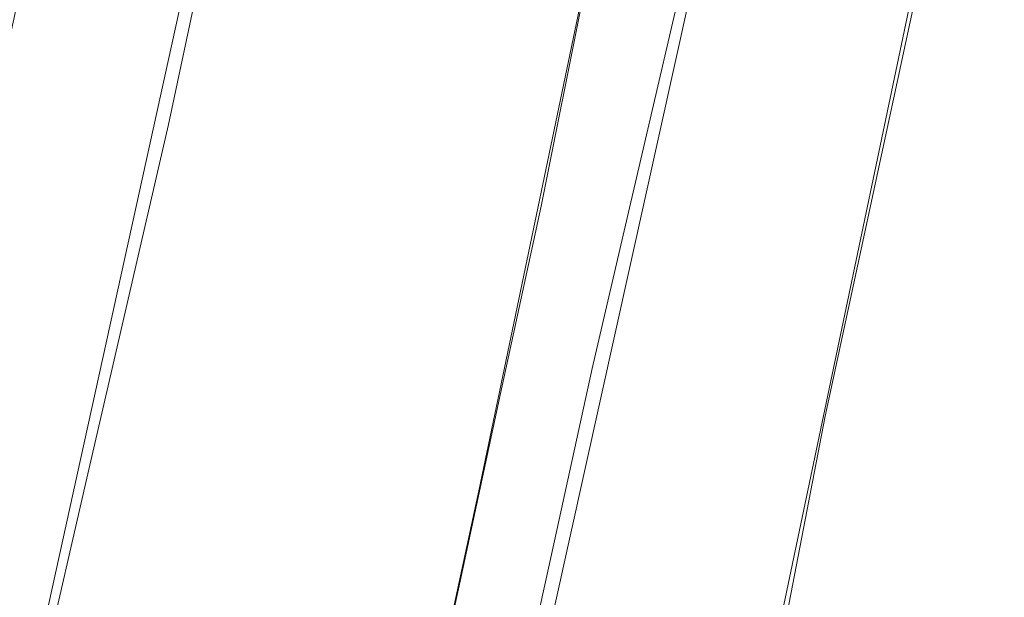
# Model space of a CAD drawing. Header units: metres. Extents: x 250001 to 257773, y 598992 to 609118.
# Tile 524 of 1056: x 254944 to 254967, y 601176 to 601189. Entities that reach past the tile are written whole.
import ezdxf

# ---------------------------------------------------------------- set-up
doc = ezdxf.new("R2010")
doc.units = ezdxf.units.M
for name, color, linetype, lineweight in [('B-WE-GR-GRAS-GV', 252, 'Continuous', 13), ('B-WE-GW-GRONDWERKLIJN_KRUIN-G', 252, 'Continuous', 18), ('B-WE-GW-GRONDWERKLIJN_TEEN-G', 90, 'Continuous', 18), ('B-WE-GW-TALUD_KRUIN-G', 252, 'Continuous', 18), ('N-WE-VH-VERHARDING_HALFVERHARDING-A', 252, 'Continuous', 18), ('X-XX-AL-REFERENTIE-G', 7, 'Continuous', 18)]:
    doc.layers.add(name, color=color, linetype=linetype, lineweight=lineweight)

# ---------------------------------------------------------------- blocks, each defined once
blk = doc.blocks.new('BS2021-132-Xref-inmeting-2d-20210906')
at = {"layer": 'B-WE-GW-GRONDWERKLIJN_KRUIN-G'}
for points in [[(254939.658, 601108.228), (254940.862, 601112.582), (254942.066, 601116.936), (254942.567, 601119.383), (254942.771, 601120.379), (254943.477, 601123.821), (254944.183, 601127.264), (254945.242, 601132.005), (254946.301, 601136.745), (254947.239, 601141.328), (254948.177, 601145.91), (254948.926, 601149.185), (254949.674, 601152.46), (254950.423, 601155.734), (254951.195, 601159.675), (254951.967, 601163.615), (254952.74, 601167.555), (254953.675, 601171.88), (254954.61, 601176.205), (254955.545, 601180.53), (254956.48, 601184.855), (254957.44, 601189.664)], [(254959.861, 601190.572), (254958.76, 601185.841), (254957.66, 601181.109), (254956.679, 601176.645), (254955.698, 601172.18), (254954.717, 601167.716), (254953.737, 601163.251), (254952.756, 601158.787), (254951.775, 601154.322), (254950.686, 601149.507), (254949.597, 601144.691), (254948.508, 601139.875), (254947.419, 601135.059), (254946.727, 601131.695), (254946.034, 601128.331), (254945.342, 601124.967), (254944.65, 601121.603), (254944.118, 601119.019), (254943.958, 601118.239), (254943.265, 601114.875), (254942.573, 601111.511)]]:
    blk.add_lwpolyline(points, dxfattribs=at)
at = {"layer": 'B-WE-GW-GRONDWERKLIJN_TEEN-G'}
for points in [[(254930.677, 601110.061), (254931.787, 601114.731), (254932.898, 601119.402), (254933.368, 601121.399), (254934.042, 601124.261), (254935.186, 601129.12), (254936.424, 601133.886), (254937.663, 601138.652), (254938.547, 601143.067), (254939.432, 601147.482), (254940.273, 601152.279), (254941.115, 601157.076), (254942.1, 601161.459), (254943.086, 601165.842), (254944.071, 601170.225), (254945.024, 601174.354), (254945.977, 601178.482), (254946.931, 601182.611), (254947.884, 601186.739), (254948.579, 601190.038)], [(254948.342, 601110.224), (254949.115, 601113.572), (254949.882, 601116.897), (254950.025, 601117.518), (254950.66, 601120.268), (254951.433, 601123.616), (254952.205, 601126.964), (254952.978, 601130.313), (254953.751, 601133.661), (254954.75, 601138.43), (254955.75, 601143.2), (254956.75, 601147.97), (254957.749, 601152.739), (254958.631, 601157.284), (254959.513, 601161.829), (254960.395, 601166.374), (254961.277, 601170.919), (254962.158, 601175.464), (254963.04, 601180.009), (254964.063, 601184.755), (254965.087, 601189.5), (254966.11, 601194.245), (254967.133, 601198.99), (254968.156, 601203.736)]]:
    blk.add_lwpolyline(points, dxfattribs=at)
blk = doc.blocks.new('BS2021-132-Xref-BGT-GRIJS-20210617-aangepast')
at = {"layer": 'B-WE-GR-GRAS-GV', "flags": 128}
for points in [[(254980.373, 601261.242), (254971.475, 601220.413), (254957.601, 601154.289), (254949.393, 601118.266), (254965.496, 601114.662), (254984.994, 601205.587), (254995.385, 601251.623), (255003.745, 601290.058)], [(254976.819, 601319.758), (254933.271, 601121.875), (254929.963, 601122.616), (254930.134, 601123.382), (254929.805, 601123.455), (254930.38, 601126.046), (254931.347, 601130.404), (254932.314, 601134.761), (254933.281, 601139.118), (254934.276, 601143.527), (254935.271, 601147.935), (254936.266, 601152.343), (254937.261, 601156.751), (254938.154, 601160.854), (254939.047, 601164.957), (254939.941, 601169.06), (254940.834, 601173.164), (254941.727, 601177.274), (254942.62, 601181.384), (254943.514, 601185.495), (254944.407, 601189.605)], [(254976.819, 601319.758), (254933.271, 601121.875), (254942.193, 601119.878), (254945.617, 601135.524), (254950.45, 601156.987), (254955.045, 601178.285), (254960.804, 601205.905), (254965.333, 601227.434), (254968.143, 601241.151), (254969.784, 601248.981), (254972.739, 601262.666)], [(254972.739, 601262.666), (254969.784, 601248.981), (254968.143, 601241.151), (254965.333, 601227.434), (254960.804, 601205.905), (254955.045, 601178.285), (254950.45, 601156.987), (254945.617, 601135.524), (254942.193, 601119.878), (254944.328, 601119.4), (254960.959, 601194.428), (254979.955, 601280.798)]]:
    blk.add_lwpolyline(points, dxfattribs=at)
blk.add_lwpolyline([(254992.906, 601328.328), (254988.201, 601317.658), (254987.65, 601313.872), (254983.077, 601292.717), (254979.955, 601280.798), (254960.959, 601194.428), (254944.328, 601119.4), (254949.393, 601118.266), (254957.601, 601154.289), (254971.475, 601220.413), (254980.373, 601261.242), (254987.989, 601296.864), (254993.169, 601322.998)], close=True, dxfattribs=at)
at = {"layer": 'B-WE-GW-TALUD_KRUIN-G', "flags": 128}
blk.add_lwpolyline([(254942.193, 601119.878), (254945.617, 601135.524), (254950.45, 601156.987), (254955.045, 601178.285), (254960.804, 601205.905), (254965.333, 601227.434), (254968.143, 601241.151), (254969.784, 601248.981), (254972.739, 601262.666)], dxfattribs=at)

msp = doc.modelspace()

# ---------------------------------------------------------------- hatches: boundary and pattern name
at = {"layer": 'N-WE-VH-VERHARDING_HALFVERHARDING-A'}
h = msp.add_hatch(dxfattribs=at)
h.set_pattern_fill('AVH-HALFVERHARDING-SO', color=256, pattern_type=2)
h.set_pattern_definition([(50, (254847.808, 601253.6878), (3.5863, -0.31376), [0.375, -4.125]), (355, (254847.808, 601253.688), (-0.693757, 3.76096), [0.3, -3.3]), (100.4514, (254848.107, 601253.6617), (2.892547, 3.4472), [0.3187, -3.50571]), (46.1842, (254847.808, 601254.688), (5.336205, -0.827595), [0.5625, -6.1875]), (96.6356, (254848.253, 601254.619), (4.67331, 4.87059), [0.47805, -5.25856]), (351.1842, (254847.808, 601254.688), (4.67331, 4.87059), [0.45, -4.95]), (21, (254848.308, 601254.4378), (2.984535, -2.013094), [0.375, -4.125]), (326, (254848.308, 601254.438), (1.216577, 3.62575), [0.3, -3.3]), (71.4514, (254848.557, 601254.27), (4.201113, 1.61265), [0.3187, -3.50571]), (37.5, (254847.8081, 601253.6878), (0.060799, 1.664469), [0, -3.26, 0, -3.35, 0, -3.3125]), (7.5, (254847.8081, 601253.6878), (1.315348, 1.972059), [0, -1.91, 0, -3.185, 0, -1.2625]), (327.5, (254846.6931, 601253.6878), (2.669112, -0.112774), [0, -1.25, 0, -3.9, 0, -5.175]), (317.5, (254846.193, 601253.6878), (2.91593, 0.500525), [0, -1.625, 0, -2.59, 0, -3.675])])
edge = h.paths.add_edge_path()
edge.add_line((254940.453, 601403.428), (254953.354, 601350.437))
edge.add_line((254953.354, 601350.437), (254909.724, 601236.445))
edge.add_line((254909.724, 601236.445), (254860.942, 601247.384))
edge.add_line((254860.942, 601247.384), (254858.098, 601234.699))
edge.add_line((254858.098, 601234.699), (254835.655, 601239.732))
edge.add_line((254835.655, 601239.732), (254832.373, 601225.095))
edge.add_line((254832.373, 601225.095), (254827.997, 601205.58))
edge.add_line((254827.997, 601205.58), (254825.07, 601206.236))
edge.add_line((254825.07, 601206.236), (254814.998, 601161.32))
edge.add_arc((254839.392, 601155.85), 25, 167.3609, 205.6595)
edge.add_line((254816.857, 601145.024), (254830.669, 601116.272))
edge.add_arc((254853.204, 601127.098), 25, 205.6595, 227.8988)
edge.add_line((254836.443, 601108.549), (254908.727, 601043.233))
edge.add_line((254908.727, 601043.233), (254908.681, 601043.024))
edge.add_line((254908.681, 601043.024), (254907.645, 601038.26))
edge.add_line((254907.645, 601038.26), (254907.388, 601037.1))
edge.add_line((254907.388, 601037.1), (254905.454, 601042.146))
edge.add_line((254905.454, 601042.146), (254833.994, 601106.718))
edge.add_arc((254850.755, 601125.267), 25, 205.6595, 227.8988, ccw=False)
edge.add_line((254828.221, 601114.442), (254813.003, 601146.119))
edge.add_arc((254835.538, 601156.944), 25, 167.3609, 205.6595, ccw=False)
edge.add_line((254811.144, 601162.414), (254823.355, 601216.869))
edge.add_arc((254798.96, 601222.339), 25, 347.3609, 437.3609)
edge.add_line((254804.431, 601246.734), (254797.6, 601248.265))
edge.add_line((254797.6, 601248.265), (254798.913, 601254.12))
edge.add_line((254798.913, 601254.12), (254820.38, 601249.306))
edge.add_arc((254822.568, 601259.064), 10, 257.3609, 347.3609)
edge.add_line((254832.326, 601256.876), (254837.577, 601280.294))
edge.add_line((254837.577, 601280.294), (254866.85, 601273.73))
edge.add_line((254866.85, 601273.73), (254862.036, 601252.263))
edge.add_line((254862.036, 601252.263), (254885.508, 601247))
edge.add_arc((254890.978, 601271.394), 25, 257.3609, 339.0559)
edge.add_line((254914.326, 601262.457), (254945.341, 601343.491))
edge.add_arc((254921.993, 601352.427), 25, 339.0559, 373.6831)
edge.add_line((254946.283, 601358.341), (254935.724, 601401.715))
edge.add_line((254935.724, 601401.715), (254940.453, 601403.428))

# ---------------------------------------------------------------- block references
at = {"layer": 'X-XX-AL-REFERENTIE-G'}
for name in ['BS2021-132-Xref-BGT-GRIJS-20210617-aangepast', 'BS2021-132-Xref-inmeting-2d-20210906']:
    msp.add_blockref(name, (0, 0), dxfattribs=at)

doc.saveas('drawing.dxf')
